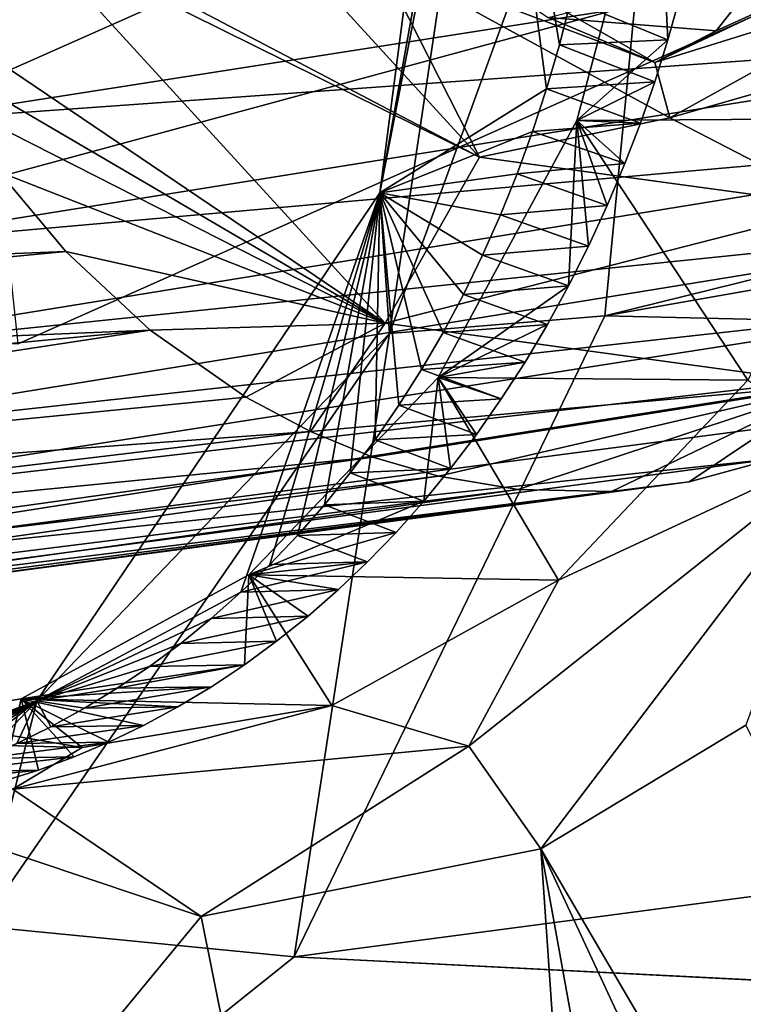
# Model space of a CAD drawing. Header units: metres. Extents: x -150 to 307, y -550 to 84.
# Tile 898 of 1056: x 210.61 to 211.78, y 16.81 to 18.4. Entities that reach past the tile are written whole.
import ezdxf

# ---------------------------------------------------------------- set-up
doc = ezdxf.new("R2010")
doc.units = ezdxf.units.M
doc.layers.add('solid_26006363', color=7, linetype='CONTINUOUS')

msp = doc.modelspace()

# ---------------------------------------------------------------- linework, layer by layer
at = {"layer": 'solid_26006363'}
for points in [[(204.964966, 17.972246, 921.404236), (205.239792, 37.984932, 918.647217), (211.848404, 35.674782, 924.535278)], [(208.028397, 15.818866, 924.133667), (204.964966, 17.972246, 921.404236), (211.848404, 35.674782, 924.535278)], [(208.028397, 15.818866, 924.133667), (211.848404, 35.674782, 924.535278), (217.86026, 31.333513, 929.891663)], [(207.210709, 32.490288, 894.447876), (226.584961, 17.939213, 905.5672), (226.852875, 18.152309, 905.862976)], [(207.210709, 32.490288, 894.447876), (226.910736, 18.299572, 905.940063), (226.584961, 17.939213, 905.5672)], [(207.210709, 32.490288, 894.447876), (226.852875, 18.152309, 905.862976), (226.910736, 18.299572, 905.940063)], [(210.618042, 12.746159, 926.440979), (208.028397, 15.818866, 924.133667), (217.86026, 31.333513, 929.891663)], [(210.618042, 12.746159, 926.440979), (217.86026, 31.333513, 929.891663), (222.933075, 25.208296, 934.411377)], [(210.15062, 28.773491, 897.642944), (209.627869, 17.884029, 895.485962), (214.063187, 22.987762, 900.044312)], [(209.541504, 27.958399, 894.966736), (212.194885, 18.580652, 895.789673), (210.610779, 17.873774, 894.343811)], [(212.583405, 8.932697, 928.192017), (210.618042, 12.746159, 926.440979), (222.933075, 25.208296, 934.411377)], [(210.609711, 22.999319, 927.270874), (209.391617, 11.514729, 927.203979), (214.202789, 20.826054, 930.262817)], [(213.773087, 22.382748, 899.694519), (214.063187, 22.987762, 900.044312), (209.627869, 17.884029, 895.485962)], [(213.825607, 21.625679, 899.626953), (213.773087, 22.382748, 899.694519), (209.627869, 17.884029, 895.485962)], [(214.20253, 21.011942, 899.869812), (213.825607, 21.625679, 899.626953), (209.627869, 17.884029, 895.485962)], [(214.20253, 21.011942, 899.869812), (209.627869, 17.884029, 895.485962), (214.767242, 20.776791, 900.335754)], [(209.391617, 11.514729, 927.203979), (213.290482, 13.882104, 930.071228), (214.202789, 20.826054, 930.262817)], [(214.767242, 20.776791, 900.335754), (209.627869, 17.884029, 895.485962), (211.2146, 18.588526, 896.934631)], [(211.19278, 18.116728, 890.614075), (211.337051, 19.221415, 890.917236), (211.460907, 18.284109, 890.193665)], [(211.19278, 18.116728, 890.614075), (211.385284, 19.187531, 891.434875), (211.337051, 19.221415, 890.917236)], [(211.337051, 19.221415, 890.917236), (211.499985, 18.426287, 890.250183), (211.481506, 18.354584, 890.222656)], [(211.337051, 19.221415, 890.917236), (211.481506, 18.354584, 890.222656), (211.460907, 18.284109, 890.193665)], [(211.554382, 17.918663, 891.593811), (217.693573, 18.99921, 897.048584), (216.81427, 19.218092, 896.300476)], [(211.675812, 19.176401, 891.849487), (211.554382, 17.918663, 891.593811), (216.81427, 19.218092, 896.300476)], [(211.19278, 18.116728, 890.614075), (211.400406, 19.185762, 891.473083), (211.385284, 19.187531, 891.434875)], [(211.19278, 18.116728, 890.614075), (211.208405, 17.890238, 891.130981), (211.400406, 19.185762, 891.473083)], [(211.208405, 17.890238, 891.130981), (211.675812, 19.176401, 891.849487), (211.400406, 19.185762, 891.473083)], [(211.208405, 17.890238, 891.130981), (211.554382, 17.918663, 891.593811), (211.675812, 19.176401, 891.849487)], [(211.211151, 19.054646, 887.03595), (205.64389, 18.787996, 892.237854), (205.970932, 18.143137, 892.431824)], [(211.292831, 18.929701, 887.108704), (211.211151, 19.054646, 887.03595), (205.970932, 18.143137, 892.431824)], [(211.554382, 17.918663, 891.593811), (217.769287, 17.772583, 896.964111), (217.693573, 18.99921, 897.048584)], [(211.292831, 18.929701, 887.108704), (205.970932, 18.143137, 892.431824), (206.51593, 17.835295, 892.850464)], [(211.404022, 18.855869, 887.207825), (211.292831, 18.929701, 887.108704), (206.51593, 17.835295, 892.850464)], [(211.646103, 18.898064, 887.423462), (207.077072, 17.990538, 893.339233), (207.431931, 18.552832, 893.705811)], [(211.646103, 18.898064, 887.423462), (211.527847, 18.844521, 887.318115), (207.077072, 17.990538, 893.339233)], [(211.527847, 18.844521, 887.318115), (211.404022, 18.855869, 887.207825), (206.51593, 17.835295, 892.850464)], [(211.527847, 18.844521, 887.318115), (206.51593, 17.835295, 892.850464), (207.077072, 17.990538, 893.339233)], [(211.63855, 18.717686, 890.049927), (212.131577, 18.728859, 889.521423), (212.006866, 18.236166, 889.349976)], [(211.509338, 18.232849, 889.882813), (211.63855, 18.717686, 890.049927), (212.006866, 18.236166, 889.349976)], [(211.656036, 18.362825, 890.022095), (211.63855, 18.717686, 890.049927), (211.509338, 18.232849, 889.882813)], [(211.656036, 18.362825, 890.022095), (211.675262, 18.431784, 890.04657), (211.63855, 18.717686, 890.049927)], [(210.649918, 18.542908, 886.25238), (210.885193, 18.685543, 886.331543), (211.352844, 18.174118, 886.661865)], [(211.190323, 18.494097, 886.563416), (211.352844, 18.174118, 886.661865), (210.885193, 18.685543, 886.331543)], [(212.194885, 18.580652, 895.789673), (211.2146, 18.588526, 896.934631), (209.627869, 17.884029, 895.485962)], [(210.610779, 17.873774, 894.343811), (212.194885, 18.580652, 895.789673), (209.627869, 17.884029, 895.485962)], [(212.592316, 18.571495, 888.260925), (210.502457, 18.458761, 891.029053), (210.421539, 18.23196, 890.933655)], [(212.521133, 18.3822, 888.182983), (212.592316, 18.571495, 888.260925), (210.421539, 18.23196, 890.933655)], [(211.204849, 18.571281, 886.630249), (211.634995, 18.326107, 886.956238), (211.190323, 18.494097, 886.563416)], [(211.463196, 18.398586, 886.963013), (211.634995, 18.326107, 886.956238), (211.204849, 18.571281, 886.630249)], [(210.649918, 18.542908, 886.25238), (211.352844, 18.174118, 886.661865), (210.628891, 18.53301, 886.254761)], [(211.201477, 17.906595, 886.658813), (210.39447, 18.452765, 886.380859), (210.628891, 18.53301, 886.254761)], [(211.201477, 17.906595, 886.658813), (210.628891, 18.53301, 886.254761), (211.352844, 18.174118, 886.661865)], [(211.190323, 18.494097, 886.563416), (211.659286, 18.237352, 886.925476), (211.352844, 18.174118, 886.661865)], [(211.634995, 18.326107, 886.956238), (211.659286, 18.237352, 886.925476), (211.190323, 18.494097, 886.563416)], [(211.463196, 18.398586, 886.963013), (211.822128, 18.489643, 887.580322), (211.73349, 18.377073, 887.183472)], [(211.634995, 18.326107, 886.956238), (211.980438, 18.489643, 887.402649), (212.06041, 18.459078, 887.342712)], [(211.73349, 18.377073, 887.183472), (211.980438, 18.489643, 887.402649), (211.634995, 18.326107, 886.956238)], [(211.73349, 18.377073, 887.183472), (211.822128, 18.489643, 887.580322), (211.980438, 18.489643, 887.402649)], [(211.634995, 18.326107, 886.956238), (212.06041, 18.459078, 887.342712), (211.659286, 18.237352, 886.925476)], [(211.659286, 18.237352, 886.925476), (212.06041, 18.459078, 887.342712), (212.132507, 18.373152, 887.338135)], [(211.201477, 17.906595, 886.658813), (210.450577, 18.34597, 886.419739), (210.39447, 18.452765, 886.380859)], [(211.499985, 18.426287, 890.250183), (211.675262, 18.431784, 890.04657), (211.656036, 18.362825, 890.022095)], [(211.481506, 18.354584, 890.222656), (211.499985, 18.426287, 890.250183), (211.656036, 18.362825, 890.022095)], [(211.463196, 18.398586, 886.963013), (211.73349, 18.377073, 887.183472), (211.634995, 18.326107, 886.956238)], [(212.521133, 18.3822, 888.182983), (210.421539, 18.23196, 890.933655), (210.320618, 18.029629, 890.824585)], [(212.436386, 18.217785, 888.095947), (212.521133, 18.3822, 888.182983), (210.320618, 18.029629, 890.824585)], [(211.659286, 18.237352, 886.925476), (212.132507, 18.373152, 887.338135), (211.934677, 18.094448, 887.139709)], [(211.460907, 18.284109, 890.193665), (211.481506, 18.354584, 890.222656), (211.634842, 18.295132, 889.996155)], [(211.481506, 18.354584, 890.222656), (211.656036, 18.362825, 890.022095), (211.634842, 18.295132, 889.996155)], [(211.634842, 18.295132, 889.996155), (211.656036, 18.362825, 890.022095), (211.509338, 18.232849, 889.882813)], [(211.201477, 17.906595, 886.658813), (210.49971, 18.263138, 886.452942), (210.450577, 18.34597, 886.419739)], [(211.460907, 18.284109, 890.193665), (211.634842, 18.295132, 889.996155), (211.611801, 18.228807, 889.968811)], [(211.611801, 18.228807, 889.968811), (211.634842, 18.295132, 889.996155), (211.509338, 18.232849, 889.882813)], [(211.19278, 18.116728, 890.614075), (211.460907, 18.284109, 890.193665), (211.438202, 18.214941, 890.163208)], [(211.438202, 18.214941, 890.163208), (211.460907, 18.284109, 890.193665), (211.611801, 18.228807, 889.968811)], [(211.201477, 17.906595, 886.658813), (210.579666, 18.150375, 886.510681), (210.49971, 18.263138, 886.452942)], [(211.659286, 18.237352, 886.925476), (211.934677, 18.094448, 887.139709), (211.352844, 18.174118, 886.661865)], [(211.286362, 17.819561, 889.646545), (211.509338, 18.232849, 889.882813), (211.784576, 17.815016, 889.108337)], [(211.496368, 17.966759, 889.840698), (211.509338, 18.232849, 889.882813), (211.286362, 17.819561, 889.646545)], [(211.438202, 18.214941, 890.163208), (211.611801, 18.228807, 889.968811), (211.586975, 18.16396, 889.940247)], [(211.496368, 17.966759, 889.840698), (211.528305, 18.030468, 889.875061), (211.509338, 18.232849, 889.882813)], [(211.509338, 18.232849, 889.882813), (212.006866, 18.236166, 889.349976), (211.784576, 17.815016, 889.108337)], [(211.586975, 18.16396, 889.940247), (211.611801, 18.228807, 889.968811), (211.509338, 18.232849, 889.882813)], [(211.558533, 18.096239, 889.908264), (211.586975, 18.16396, 889.940247), (211.509338, 18.232849, 889.882813)], [(211.528305, 18.030468, 889.875061), (211.558533, 18.096239, 889.908264), (211.509338, 18.232849, 889.882813)], [(212.436386, 18.217785, 888.095947), (210.320618, 18.029629, 890.824585), (210.204865, 17.855217, 890.706665)], [(212.340515, 18.075584, 888.001404), (212.436386, 18.217785, 888.095947), (210.204865, 17.855217, 890.706665)], [(211.19278, 18.116728, 890.614075), (211.438202, 18.214941, 890.163208), (211.413437, 18.147163, 890.131348)], [(211.413437, 18.147163, 890.131348), (211.438202, 18.214941, 890.163208), (211.586975, 18.16396, 889.940247)], [(211.201477, 17.906595, 886.658813), (211.352844, 18.174118, 886.661865), (211.934677, 18.094448, 887.139709)], [(211.413437, 18.147163, 890.131348), (211.586975, 18.16396, 889.940247), (211.558533, 18.096239, 889.908264)], [(210.579666, 18.150375, 886.510681), (210.687759, 18.021963, 886.590942), (208.120529, 17.920717, 888.96936)], [(211.201477, 17.906595, 886.658813), (210.687759, 18.021963, 886.590942), (210.579666, 18.150375, 886.510681)], [(211.19278, 18.116728, 890.614075), (211.413437, 18.147163, 890.131348), (211.386627, 18.08086, 890.098206)], [(211.386627, 18.08086, 890.098206), (211.413437, 18.147163, 890.131348), (211.558533, 18.096239, 889.908264)], [(211.19278, 18.116728, 890.614075), (210.969238, 17.473701, 889.65625), (210.641068, 17.298822, 890.030762)], [(211.19278, 18.116728, 890.614075), (210.641068, 17.298822, 890.030762), (211.208405, 17.890238, 891.130981)], [(211.19278, 18.116728, 890.614075), (211.015533, 17.518373, 889.701294), (210.969238, 17.473701, 889.65625)], [(211.19278, 18.116728, 890.614075), (211.060303, 17.565329, 889.745544), (211.015533, 17.518373, 889.701294)], [(211.19278, 18.116728, 890.614075), (211.103516, 17.614508, 889.78894), (211.060303, 17.565329, 889.745544)], [(211.19278, 18.116728, 890.614075), (211.145111, 17.665854, 889.831421), (211.103516, 17.614508, 889.78894)], [(211.19278, 18.116728, 890.614075), (211.185043, 17.719303, 889.872864), (211.145111, 17.665854, 889.831421)], [(211.19278, 18.116728, 890.614075), (211.223251, 17.774803, 889.913269), (211.185043, 17.719303, 889.872864)], [(211.19278, 18.116728, 890.614075), (211.386627, 18.08086, 890.098206), (211.357819, 18.016119, 890.06366)], [(211.19278, 18.116728, 890.614075), (211.357819, 18.016119, 890.06366), (211.327011, 17.95303, 890.027893)], [(211.19278, 18.116728, 890.614075), (211.327011, 17.95303, 890.027893), (211.294296, 17.891726, 889.990845)], [(211.19278, 18.116728, 890.614075), (211.294296, 17.891726, 889.990845), (211.259689, 17.832294, 889.952637)], [(211.19278, 18.116728, 890.614075), (211.259689, 17.832294, 889.952637), (211.223251, 17.774803, 889.913269)], [(211.201477, 17.906595, 886.658813), (211.934677, 18.094448, 887.139709), (211.924225, 17.808287, 887.252502)], [(211.386627, 18.08086, 890.098206), (211.558533, 18.096239, 889.908264), (211.528305, 18.030468, 889.875061)], [(211.357819, 18.016119, 890.06366), (211.386627, 18.08086, 890.098206), (211.528305, 18.030468, 889.875061)], [(212.340515, 18.075584, 888.001404), (210.204865, 17.855217, 890.706665), (210.077713, 17.70826, 890.582581)], [(212.225784, 17.94478, 887.891907), (212.340515, 18.075584, 888.001404), (210.077713, 17.70826, 890.582581)], [(210.687759, 18.021963, 886.590942), (208.236938, 17.788126, 889.051147), (208.120529, 17.920717, 888.96936)], [(210.687759, 18.021963, 886.590942), (210.823303, 17.895426, 886.694641), (208.236938, 17.788126, 889.051147)], [(211.201477, 17.906595, 886.658813), (210.823303, 17.895426, 886.694641), (210.687759, 18.021963, 886.590942)], [(211.327011, 17.95303, 890.027893), (211.357819, 18.016119, 890.06366), (211.496368, 17.966759, 889.840698)], [(211.357819, 18.016119, 890.06366), (211.528305, 18.030468, 889.875061), (211.496368, 17.966759, 889.840698)], [(211.462357, 17.904612, 889.804749), (211.496368, 17.966759, 889.840698), (211.286362, 17.819561, 889.646545)], [(211.294296, 17.891726, 889.990845), (211.327011, 17.95303, 890.027893), (211.462357, 17.904612, 889.804749)], [(211.327011, 17.95303, 890.027893), (211.496368, 17.966759, 889.840698), (211.462357, 17.904612, 889.804749)], [(212.225784, 17.94478, 887.891907), (210.077713, 17.70826, 890.582581), (209.943558, 17.588701, 890.455994)], [(212.1026, 17.838055, 887.777527), (212.225784, 17.94478, 887.891907), (209.943558, 17.588701, 890.455994)], [(211.201477, 17.906595, 886.658813), (210.976898, 17.787613, 886.815613), (210.823303, 17.895426, 886.694641)], [(211.201477, 17.906595, 886.658813), (211.080887, 17.732424, 886.898987), (210.976898, 17.787613, 886.815613)], [(211.554382, 17.918663, 891.593811), (211.054672, 16.887255, 891.053284), (217.769287, 17.772583, 896.964111)], [(211.208405, 17.890238, 891.130981), (211.054672, 16.887255, 891.053284), (211.554382, 17.918663, 891.593811)], [(211.201477, 17.906595, 886.658813), (211.924225, 17.808287, 887.252502), (211.080887, 17.732424, 886.898987)], [(211.426178, 17.843922, 889.767212), (211.462357, 17.904612, 889.804749), (211.286362, 17.819561, 889.646545)], [(211.294296, 17.891726, 889.990845), (211.462357, 17.904612, 889.804749), (211.426178, 17.843922, 889.767212)], [(210.823303, 17.895426, 886.694641), (208.373306, 17.661591, 889.150085), (208.236938, 17.788126, 889.051147)], [(210.823303, 17.895426, 886.694641), (208.530579, 17.54648, 889.268066), (208.373306, 17.661591, 889.150085)], [(210.823303, 17.895426, 886.694641), (210.976898, 17.787613, 886.815613), (208.530579, 17.54648, 889.268066)], [(211.208405, 17.890238, 891.130981), (210.550568, 16.936436, 890.454102), (211.054672, 16.887255, 891.053284)], [(210.641068, 17.298822, 890.030762), (210.550568, 16.936436, 890.454102), (211.208405, 17.890238, 891.130981)], [(211.259689, 17.832294, 889.952637), (211.294296, 17.891726, 889.990845), (211.426178, 17.843922, 889.767212)], [(211.259689, 17.832294, 889.952637), (211.426178, 17.843922, 889.767212), (211.388, 17.784908, 889.728271)], [(211.388, 17.784908, 889.728271), (211.426178, 17.843922, 889.767212), (211.286362, 17.819561, 889.646545)], [(212.1026, 17.838055, 887.777527), (209.943558, 17.588701, 890.455994), (209.759476, 17.468855, 890.287598)], [(211.984985, 17.760986, 887.670532), (212.1026, 17.838055, 887.777527), (209.759476, 17.468855, 890.287598)], [(211.223251, 17.774803, 889.913269), (211.259689, 17.832294, 889.952637), (211.388, 17.784908, 889.728271)], [(210.982086, 17.501537, 889.354126), (211.286362, 17.819561, 889.646545), (211.480179, 17.493328, 888.812683)], [(211.263168, 17.62011, 889.604187), (211.286362, 17.819561, 889.646545), (210.982086, 17.501537, 889.354126)], [(211.263168, 17.62011, 889.604187), (211.306335, 17.672783, 889.646545), (211.286362, 17.819561, 889.646545)], [(211.286362, 17.819561, 889.646545), (211.784576, 17.815016, 889.108337), (211.480179, 17.493328, 888.812683)], [(211.348007, 17.727789, 889.687988), (211.388, 17.784908, 889.728271), (211.286362, 17.819561, 889.646545)], [(211.306335, 17.672783, 889.646545), (211.348007, 17.727789, 889.687988), (211.286362, 17.819561, 889.646545)], [(211.480179, 17.493328, 888.812683), (211.784576, 17.815016, 889.108337), (211.944855, 17.709246, 888.96405)], [(211.924225, 17.808287, 887.252502), (211.181549, 17.691299, 886.980957), (211.080887, 17.732424, 886.898987)], [(211.924225, 17.808287, 887.252502), (211.28717, 17.660391, 887.067932), (211.181549, 17.691299, 886.980957)], [(211.924225, 17.808287, 887.252502), (211.415161, 17.638952, 887.174866), (211.28717, 17.660391, 887.067932)], [(211.924225, 17.808287, 887.252502), (211.565033, 17.635798, 887.302063), (211.415161, 17.638952, 887.174866)], [(211.924225, 17.808287, 887.252502), (211.690262, 17.651575, 887.410034), (211.565033, 17.635798, 887.302063)], [(211.924225, 17.808287, 887.252502), (211.825943, 17.68852, 887.528748), (211.690262, 17.651575, 887.410034)], [(210.976898, 17.787613, 886.815613), (211.080887, 17.732424, 886.898987), (208.530579, 17.54648, 889.268066)], [(211.223251, 17.774803, 889.913269), (211.388, 17.784908, 889.728271), (211.348007, 17.727789, 889.687988)], [(211.054672, 16.887255, 891.053284), (217.839951, 16.546247, 896.885254), (217.769287, 17.772583, 896.964111)], [(211.185043, 17.719303, 889.872864), (211.223251, 17.774803, 889.913269), (211.348007, 17.727789, 889.687988)], [(211.825943, 17.68852, 887.528748), (211.984985, 17.760986, 887.670532), (209.759476, 17.468855, 890.287598)], [(211.080887, 17.732424, 886.898987), (208.710175, 17.44833, 889.406738), (208.530579, 17.54648, 889.268066)], [(211.080887, 17.732424, 886.898987), (211.181549, 17.691299, 886.980957), (208.710175, 17.44833, 889.406738)], [(211.145111, 17.665854, 889.831421), (211.185043, 17.719303, 889.872864), (211.306335, 17.672783, 889.646545)], [(211.185043, 17.719303, 889.872864), (211.348007, 17.727789, 889.687988), (211.306335, 17.672783, 889.646545)], [(211.335907, 17.225845, 888.395691), (211.944855, 17.709246, 888.96405), (211.45163, 17.060841, 888.388794)], [(211.480179, 17.493328, 888.812683), (211.944855, 17.709246, 888.96405), (211.335907, 17.225845, 888.395691)], [(211.944855, 17.709246, 888.96405), (211.781342, 17.260042, 888.687988), (211.45163, 17.060841, 888.388794)], [(211.181549, 17.691299, 886.980957), (208.913422, 17.374851, 889.568176), (208.710175, 17.44833, 889.406738)], [(211.181549, 17.691299, 886.980957), (211.28717, 17.660391, 887.067932), (208.913422, 17.374851, 889.568176)], [(211.825943, 17.68852, 887.528748), (209.759476, 17.468855, 890.287598), (209.574982, 17.390018, 890.123779)], [(211.690262, 17.651575, 887.410034), (211.825943, 17.68852, 887.528748), (209.574982, 17.390018, 890.123779)], [(211.145111, 17.665854, 889.831421), (211.306335, 17.672783, 889.646545), (211.263168, 17.62011, 889.604187)], [(211.28717, 17.660391, 887.067932), (209.063049, 17.344393, 889.689819), (208.913422, 17.374851, 889.568176)], [(211.28717, 17.660391, 887.067932), (211.415161, 17.638952, 887.174866), (209.063049, 17.344393, 889.689819)], [(211.690262, 17.651575, 887.410034), (209.574982, 17.390018, 890.123779), (209.395203, 17.346788, 889.968201)], [(211.565033, 17.635798, 887.302063), (211.690262, 17.651575, 887.410034), (209.395203, 17.346788, 889.968201)], [(211.103516, 17.614508, 889.78894), (211.145111, 17.665854, 889.831421), (211.263168, 17.62011, 889.604187)], [(211.415161, 17.638952, 887.174866), (209.224091, 17.333385, 889.823364), (209.063049, 17.344393, 889.689819)], [(211.415161, 17.638952, 887.174866), (211.565033, 17.635798, 887.302063), (209.224091, 17.333385, 889.823364)], [(211.565033, 17.635798, 887.302063), (209.395203, 17.346788, 889.968201), (209.224091, 17.333385, 889.823364)], [(211.218658, 17.569986, 889.560974), (211.263168, 17.62011, 889.604187), (210.982086, 17.501537, 889.354126)], [(211.103516, 17.614508, 889.78894), (211.263168, 17.62011, 889.604187), (211.218658, 17.569986, 889.560974)], [(211.060303, 17.565329, 889.745544), (211.103516, 17.614508, 889.78894), (211.218658, 17.569986, 889.560974)], [(211.172974, 17.522633, 889.517151), (211.218658, 17.569986, 889.560974), (210.982086, 17.501537, 889.354126)], [(211.015533, 17.518373, 889.701294), (211.060303, 17.565329, 889.745544), (211.172974, 17.522633, 889.517151)], [(211.060303, 17.565329, 889.745544), (211.218658, 17.569986, 889.560974), (211.172974, 17.522633, 889.517151)], [(210.969238, 17.473701, 889.65625), (211.172974, 17.522633, 889.517151), (211.125961, 17.477932, 889.472473)], [(210.969238, 17.473701, 889.65625), (211.015533, 17.518373, 889.701294), (211.172974, 17.522633, 889.517151)], [(211.125961, 17.477932, 889.472473), (211.172974, 17.522633, 889.517151), (210.982086, 17.501537, 889.354126)], [(210.615936, 17.302128, 889.02417), (210.982086, 17.501537, 889.354126), (211.11528, 17.291792, 888.483276)], [(210.974777, 17.357159, 889.331726), (210.982086, 17.501537, 889.354126), (210.615936, 17.302128, 889.02417)], [(210.974777, 17.357159, 889.331726), (211.026672, 17.395061, 889.379639), (210.982086, 17.501537, 889.354126)], [(210.982086, 17.501537, 889.354126), (211.480179, 17.493328, 888.812683), (211.11528, 17.291792, 888.483276)], [(211.077133, 17.435368, 889.426636), (211.125961, 17.477932, 889.472473), (210.982086, 17.501537, 889.354126)], [(211.026672, 17.395061, 889.379639), (211.077133, 17.435368, 889.426636), (210.982086, 17.501537, 889.354126)], [(211.11528, 17.291792, 888.483276), (211.480179, 17.493328, 888.812683), (211.335907, 17.225845, 888.395691)], [(210.921494, 17.431376, 889.610352), (211.125961, 17.477932, 889.472473), (211.077133, 17.435368, 889.426636)], [(210.921494, 17.431376, 889.610352), (210.969238, 17.473701, 889.65625), (211.125961, 17.477932, 889.472473)], [(210.641068, 17.298822, 890.030762), (210.969238, 17.473701, 889.65625), (210.921494, 17.431376, 889.610352)], [(210.641068, 17.298822, 890.030762), (210.921494, 17.431376, 889.610352), (210.87236, 17.391479, 889.563782)], [(210.87236, 17.391479, 889.563782), (211.077133, 17.435368, 889.426636), (211.026672, 17.395061, 889.379639)], [(210.87236, 17.391479, 889.563782), (210.921494, 17.431376, 889.610352), (211.077133, 17.435368, 889.426636)], [(210.641068, 17.298822, 890.030762), (210.87236, 17.391479, 889.563782), (210.821915, 17.354088, 889.516541)], [(210.821915, 17.354088, 889.516541), (211.026672, 17.395061, 889.379639), (210.974777, 17.357159, 889.331726)], [(210.821915, 17.354088, 889.516541), (210.87236, 17.391479, 889.563782), (211.026672, 17.395061, 889.379639)], [(210.921661, 17.321802, 889.283081), (210.974777, 17.357159, 889.331726), (210.615936, 17.302128, 889.02417)], [(210.641068, 17.298822, 890.030762), (210.821915, 17.354088, 889.516541), (210.770233, 17.319252, 889.46875)], [(210.770233, 17.319252, 889.46875), (210.974777, 17.357159, 889.331726), (210.921661, 17.321802, 889.283081)], [(210.770233, 17.319252, 889.46875), (210.821915, 17.354088, 889.516541), (210.974777, 17.357159, 889.331726)], [(210.867508, 17.289139, 889.233948), (210.921661, 17.321802, 889.283081), (210.615936, 17.302128, 889.02417)], [(210.641068, 17.298822, 890.030762), (210.770233, 17.319252, 889.46875), (210.717407, 17.287018, 889.42041)], [(210.717407, 17.287018, 889.42041), (210.921661, 17.321802, 889.283081), (210.867508, 17.289139, 889.233948)], [(210.717407, 17.287018, 889.42041), (210.770233, 17.319252, 889.46875), (210.921661, 17.321802, 889.283081)], [(210.220016, 17.236858, 888.685181), (210.615936, 17.302128, 889.02417), (210.713776, 17.223804, 888.141235)], [(210.584976, 17.169315, 888.983459), (210.615936, 17.302128, 889.02417), (210.220016, 17.236858, 888.685181)], [(210.584976, 17.169315, 888.983459), (210.643509, 17.187653, 889.034607), (210.615936, 17.302128, 889.02417)], [(210.615936, 17.302128, 889.02417), (211.11528, 17.291792, 888.483276), (210.713776, 17.223804, 888.141235)], [(210.812546, 17.259308, 889.184448), (210.867508, 17.289139, 889.233948), (210.615936, 17.302128, 889.02417)], [(210.756958, 17.23246, 889.134766), (210.812546, 17.259308, 889.184448), (210.615936, 17.302128, 889.02417)], [(210.700836, 17.208685, 889.085022), (210.756958, 17.23246, 889.134766), (210.615936, 17.302128, 889.02417)], [(210.643509, 17.187653, 889.034607), (210.700836, 17.208685, 889.085022), (210.615936, 17.302128, 889.02417)], [(210.641068, 17.298822, 890.030762), (210.141296, 17.11475, 888.923767), (209.820511, 16.965567, 889.30835)], [(210.641068, 17.298822, 890.030762), (209.820511, 16.965567, 889.30835), (210.550568, 16.936436, 890.454102)], [(210.641068, 17.298822, 890.030762), (210.201797, 17.119389, 888.973694), (210.141296, 17.11475, 888.923767)], [(210.641068, 17.298822, 890.030762), (210.261871, 17.126852, 889.023743), (210.201797, 17.119389, 888.973694)], [(210.220016, 17.236858, 888.685181), (210.713776, 17.223804, 888.141235), (210.304901, 17.293367, 887.81134)], [(210.641068, 17.298822, 890.030762), (210.321426, 17.137138, 889.073853), (210.261871, 17.126852, 889.023743)], [(210.304901, 17.293367, 887.81134), (210.713776, 17.223804, 888.141235), (210.602509, 17.156656, 887.776428)], [(210.641068, 17.298822, 890.030762), (210.380371, 17.150248, 889.123901), (210.321426, 17.137138, 889.073853)], [(210.641068, 17.298822, 890.030762), (210.438629, 17.166168, 889.173828), (210.380371, 17.150248, 889.123901)], [(210.641068, 17.298822, 890.030762), (210.496124, 17.184872, 889.223633), (210.438629, 17.166168, 889.173828)], [(210.641068, 17.298822, 890.030762), (210.552795, 17.206327, 889.273254), (210.496124, 17.184872, 889.223633)], [(210.641068, 17.298822, 890.030762), (210.608597, 17.23052, 889.322632), (210.552795, 17.206327, 889.273254)], [(211.11528, 17.291792, 888.483276), (211.335907, 17.225845, 888.395691), (210.602509, 17.156656, 887.776428)], [(210.713776, 17.223804, 888.141235), (211.11528, 17.291792, 888.483276), (210.602509, 17.156656, 887.776428)], [(210.641068, 17.298822, 890.030762), (210.663498, 17.257429, 889.371704), (210.608597, 17.23052, 889.322632)], [(210.641068, 17.298822, 890.030762), (210.717407, 17.287018, 889.42041), (210.663498, 17.257429, 889.371704)], [(210.663498, 17.257429, 889.371704), (210.867508, 17.289139, 889.233948), (210.812546, 17.259308, 889.184448)], [(210.663498, 17.257429, 889.371704), (210.717407, 17.287018, 889.42041), (210.867508, 17.289139, 889.233948)], [(209.993439, 17.257935, 887.191101), (210.905457, 16.95179, 887.918945), (209.113022, 14.777157, 886.205627)], [(210.602509, 17.156656, 887.776428), (210.905457, 16.95179, 887.918945), (209.993439, 17.257935, 887.191101)], [(210.608597, 17.23052, 889.322632), (210.812546, 17.259308, 889.184448), (210.756958, 17.23246, 889.134766)], [(210.608597, 17.23052, 889.322632), (210.663498, 17.257429, 889.371704), (210.812546, 17.259308, 889.184448)], [(214.346542, 12.117091, 890.374573), (211.45163, 17.060841, 888.388794), (211.781342, 17.260042, 888.687988)], [(210.552795, 17.206327, 889.273254), (210.756958, 17.23246, 889.134766), (210.700836, 17.208685, 889.085022)], [(210.552795, 17.206327, 889.273254), (210.608597, 17.23052, 889.322632), (210.756958, 17.23246, 889.134766)], [(210.602509, 17.156656, 887.776428), (211.335907, 17.225845, 888.395691), (210.905457, 16.95179, 887.918945)], [(211.335907, 17.225845, 888.395691), (211.45163, 17.060841, 888.388794), (210.905457, 16.95179, 887.918945)], [(210.496124, 17.184872, 889.223633), (210.700836, 17.208685, 889.085022), (210.643509, 17.187653, 889.034607)], [(210.496124, 17.184872, 889.223633), (210.552795, 17.206327, 889.273254), (210.700836, 17.208685, 889.085022)], [(210.438629, 17.166168, 889.173828), (210.643509, 17.187653, 889.034607), (210.584976, 17.169315, 888.983459)], [(210.438629, 17.166168, 889.173828), (210.496124, 17.184872, 889.223633), (210.643509, 17.187653, 889.034607)], [(210.905457, 16.95179, 887.918945), (211.45163, 17.060841, 888.388794), (211.746353, 12.767147, 888.224915)], [(212.20372, 12.899436, 888.620605), (211.746353, 12.767147, 888.224915), (211.45163, 17.060841, 888.388794)], [(213.464005, 12.734052, 889.672791), (212.20372, 12.899436, 888.620605), (211.45163, 17.060841, 888.388794)], [(214.346542, 12.117091, 890.374573), (213.464005, 12.734052, 889.672791), (211.45163, 17.060841, 888.388794)], [(210.905457, 16.95179, 887.918945), (211.746353, 12.767147, 888.224915), (209.113022, 14.777157, 886.205627)], [(210.550568, 16.936436, 890.454102), (210.184311, 16.190321, 890.244446), (211.054672, 16.887255, 891.053284)], [(211.054672, 16.887255, 891.053284), (210.184311, 16.190321, 890.244446), (217.775238, 16.546225, 896.828003)], [(211.054672, 16.887255, 891.053284), (217.775238, 16.546225, 896.828003), (217.839951, 16.546247, 896.885254)]]:
    msp.add_3dface(points, dxfattribs=at)

doc.saveas('drawing.dxf')
